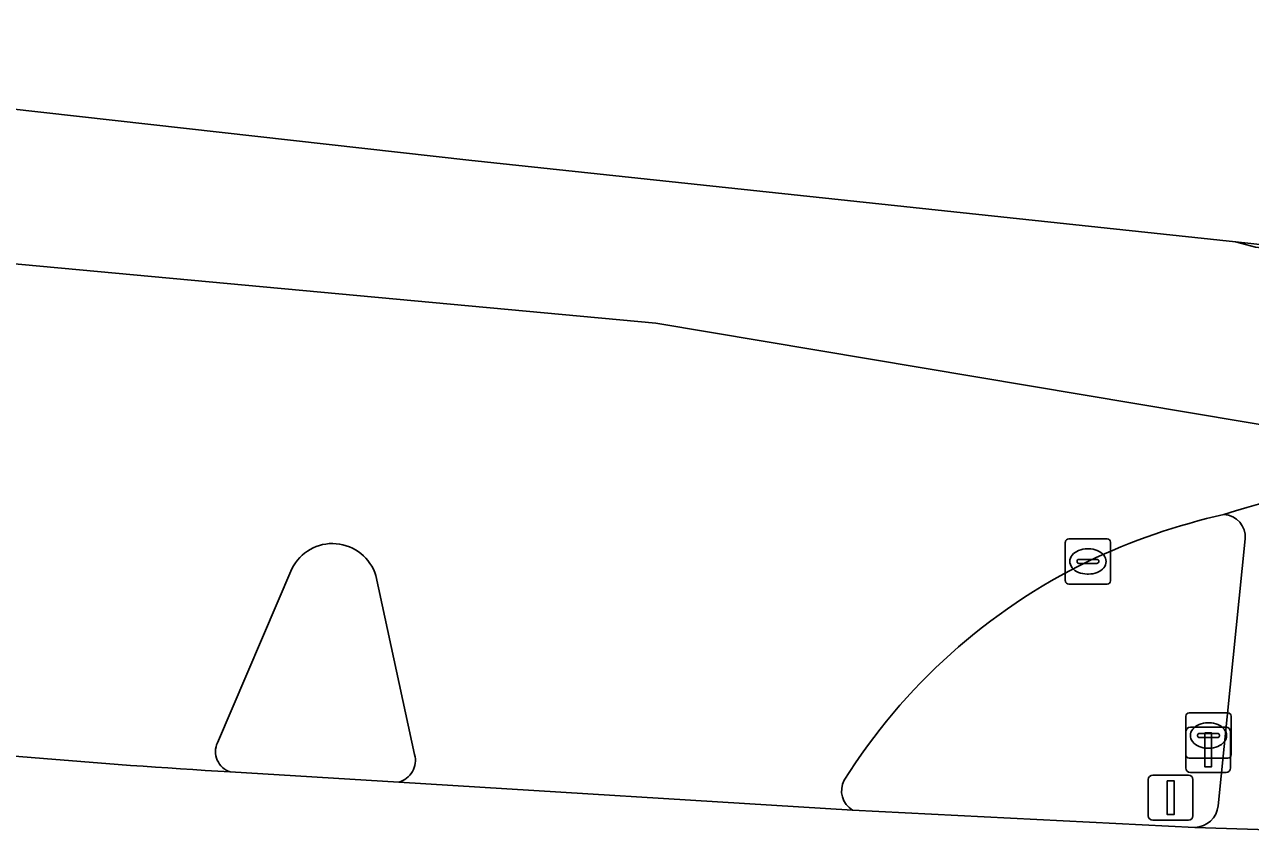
# Model space of a CAD drawing. Extents: x 161848 to 162726, y 385382 to 386521.
# Drawn here: x 162168.47 to 162195.6, y 386481.78 to 386499.76 of the extents above; entities that cross this region are included whole.
import ezdxf

# ---------------------------------------------------------------- set-up
doc = ezdxf.new("R2010")
doc.units = 0
for name, color, linetype in [('IMGEO_Berm_groen', 7, 'Continuous'), ('IMGEO_Brandkraan', 7, 'Continuous'), ('IMGEO_Drukknoppaal', 7, 'Continuous'), ('IMGEO_Fietspad_gesloten', 7, 'Continuous'), ('IMGEO_Kolk', 7, 'Continuous'), ('IMGEO_Lichtmast', 7, 'Continuous'), ('IMGEO_OVBaan_gesloten', 7, 'Continuous'), ('IMGEO_Rijbaan_regionaal_gesloten', 7, 'Continuous'), ('IMGEO_Verkeerseiland_gesloten', 7, 'Continuous')]:
    doc.layers.add(name, color=color, linetype=linetype)

msp = doc.modelspace()

# ---------------------------------------------------------------- linework, layer by layer
at = {"layer": 'IMGEO_Berm_groen'}
for points in [[(162194.883, 386482.473), (162195.482, 386488.38)], [(162186.792, 386482.38), (162194.364, 386481.996)]]:
    msp.add_lwpolyline(points, dxfattribs=at)
for centre, radius, start, end in [((162198.268, 386474.647), 14.644, 102.8588, 115.3426), ((162194.973, 386488.415), 0.51, 356.0336, 85.9793), ((162197.764, 386476.03), 13.179, 115.9337, 147.8456), ((162187.05, 386482.81), 0.502, 152.2822, 239.0151), ((162194.345, 386482.538), 0.542, 272.0354, 353.1353)]:
    msp.add_arc(centre, radius, start, end, dxfattribs=at)
at = {"layer": 'IMGEO_Brandkraan'}
for p, q in [((162194.241, 386484.532), (162195.093, 386484.532)), ((162194.166, 386483.606), (162194.166, 386484.458)), ((162194.654, 386484.312), (162194.679, 386484.312)), ((162195.167, 386484.458), (162195.167, 386483.606)), ((162194.425, 386484.026), (162194.425, 386484.038)), ((162194.863, 386483.989), (162194.465, 386483.989)), ((162194.468, 386484.075), (162194.866, 386484.075)), ((162194.909, 386484.038), (162194.909, 386484.026)), ((162194.677, 386483.752), (162194.652, 386483.752)), ((162195.093, 386483.532), (162194.241, 386483.532))]:
    msp.add_line(p, q, dxfattribs=at)
for points in [[(162194.241, 386484.532), (162195.093, 386484.532)], [(162194.166, 386483.606), (162194.166, 386484.458)], [(162195.167, 386484.458), (162195.167, 386483.606)], [(162195.093, 386483.532), (162194.241, 386483.532)]]:
    msp.add_lwpolyline(points, dxfattribs=at)
for centre, radius, start, end in [((162194.243, 386484.456), 0.0765, 91.552, 178.448), ((162194.243, 386484.456), 0.0765, 91.552, 178.448), ((162195.091, 386484.456), 0.0765, 1.552, 88.448), ((162195.091, 386484.456), 0.0765, 1.552, 88.448), ((162194.465, 386484.035), 0.0403, 85.8775, 175.7526), ((162194.462, 386484.025), 0.0366, 178.938, 274.7102), ((162194.866, 386484.032), 0.043, 264.8664, 352.4533), ((162194.87, 386484.037), 0.0386, 1.7309, 96.639), ((162194.243, 386483.608), 0.0765, 181.552, 268.448), ((162194.243, 386483.608), 0.0765, 181.552, 268.448), ((162195.091, 386483.608), 0.0765, 271.552, 358.448), ((162195.091, 386483.608), 0.0765, 271.552, 358.448)]:
    msp.add_arc(centre, radius, start, end, dxfattribs=at)
for centre, major_axis, ratio, start_param, end_param in [((162194.653, 386484.032), (-0.387, 0.002), 0.722429, 4.712389, 7.853982), ((162194.678, 386484.032), (-0.39, 0.002), 0.717154, 1.570796, 4.712389)]:
    msp.add_ellipse(centre, major_axis=major_axis, ratio=ratio, start_param=start_param, end_param=end_param, dxfattribs=at)
at = {"layer": 'IMGEO_Drukknoppaal'}
for p, q in [((162194.266, 386484.214), (162195.056, 386484.214)), ((162195.056, 386484.214), (162194.266, 386484.214)), ((162194.166, 386483.314), (162194.166, 386484.114)), ((162194.166, 386484.114), (162194.166, 386483.314)), ((162195.156, 386484.114), (162195.156, 386483.314)), ((162195.156, 386483.314), (162195.156, 386484.114)), ((162195.056, 386483.214), (162194.266, 386483.214)), ((162194.266, 386483.214), (162195.056, 386483.214))]:
    msp.add_line(p, q, dxfattribs=at)
msp.add_lwpolyline([(162194.586, 386484.089), (162194.736, 386484.089), (162194.736, 386483.339), (162194.586, 386483.339), (162194.586, 386484.089)], dxfattribs=at)
for centre, start, end in [((162194.266, 386484.114), 90, 180), ((162194.266, 386484.114), 90, 180), ((162195.056, 386484.114), 0, 90), ((162195.056, 386484.114), 360, 90), ((162194.266, 386483.314), 180, 270), ((162194.266, 386483.314), 180, 270), ((162195.056, 386483.314), 270, 0), ((162195.056, 386483.314), 270, 0)]:
    msp.add_arc(centre, 0.1, start, end, dxfattribs=at)
at = {"layer": 'IMGEO_Fietspad_gesloten'}
for points in [[(162195.482, 386488.38), (162194.883, 386482.473)], [(162194.364, 386481.996), (162198.783, 386481.857)]]:
    msp.add_lwpolyline(points, dxfattribs=at)
for centre, radius, start, end in [((162205.559, 386454.447), 36.055, 100.2547, 107.0136), ((162194.973, 386488.415), 0.51, 356.0336, 85.9793), ((162194.345, 386482.538), 0.542, 272.0354, 353.1353)]:
    msp.add_arc(centre, radius, start, end, dxfattribs=at)
at = {"layer": 'IMGEO_Kolk'}
for p, q in [((162191.499, 386487.456), (162191.499, 386488.308)), ((162191.574, 386488.382), (162192.426, 386488.382)), ((162192.5, 386488.308), (162192.5, 386487.456)), ((162191.987, 386488.162), (162192.012, 386488.162)), ((162191.758, 386487.876), (162191.758, 386487.888)), ((162192.196, 386487.839), (162191.798, 386487.839)), ((162191.801, 386487.925), (162192.199, 386487.925)), ((162192.242, 386487.888), (162192.242, 386487.876)), ((162192.01, 386487.602), (162191.985, 386487.602)), ((162192.426, 386487.382), (162191.574, 386487.382))]:
    msp.add_line(p, q, dxfattribs=at)
for points in [[(162191.499, 386487.456), (162191.499, 386488.308)], [(162191.574, 386488.382), (162192.426, 386488.382)], [(162192.5, 386488.308), (162192.5, 386487.456)], [(162192.426, 386487.382), (162191.574, 386487.382)]]:
    msp.add_lwpolyline(points, dxfattribs=at)
for centre, radius, start, end in [((162191.576, 386488.306), 0.0765, 91.552, 178.448), ((162191.576, 386488.306), 0.0765, 91.552, 178.448), ((162192.424, 386488.306), 0.0765, 1.552, 88.448), ((162192.424, 386488.306), 0.0765, 1.552, 88.448), ((162191.798, 386487.885), 0.0403, 85.8775, 175.7526), ((162191.795, 386487.875), 0.0366, 178.938, 274.7102), ((162192.199, 386487.882), 0.043, 264.8664, 352.4533), ((162192.203, 386487.887), 0.0386, 1.7309, 96.639), ((162191.576, 386487.458), 0.0765, 181.552, 268.448), ((162191.576, 386487.458), 0.0765, 181.552, 268.448), ((162192.424, 386487.458), 0.0765, 271.552, 358.448), ((162192.424, 386487.458), 0.0765, 271.552, 358.448)]:
    msp.add_arc(centre, radius, start, end, dxfattribs=at)
for centre, major_axis, ratio, start_param, end_param in [((162191.986, 386487.882), (-0.387, 0.002), 0.722429, 4.712389, 7.853982), ((162192.011, 386487.882), (-0.39, 0.002), 0.717154, 1.570796, 4.712389)]:
    msp.add_ellipse(centre, major_axis=major_axis, ratio=ratio, start_param=start_param, end_param=end_param, dxfattribs=at)
at = {"layer": 'IMGEO_Lichtmast'}
for p, q in [((162193.434, 386483.157), (162194.224, 386483.157)), ((162194.224, 386483.157), (162193.434, 386483.157)), ((162193.334, 386482.257), (162193.334, 386483.057)), ((162193.334, 386483.057), (162193.334, 386482.257)), ((162194.324, 386483.057), (162194.324, 386482.257)), ((162194.324, 386482.257), (162194.324, 386483.057)), ((162194.224, 386482.157), (162193.434, 386482.157)), ((162193.434, 386482.157), (162194.224, 386482.157))]:
    msp.add_line(p, q, dxfattribs=at)
msp.add_lwpolyline([(162193.754, 386483.032), (162193.904, 386483.032), (162193.904, 386482.282), (162193.754, 386482.282), (162193.754, 386483.032)], dxfattribs=at)
for centre, start, end in [((162193.434, 386483.057), 90, 180), ((162193.434, 386483.057), 90, 180), ((162194.224, 386483.057), 0, 90), ((162194.224, 386483.057), 360, 90), ((162193.434, 386482.257), 180, 270), ((162193.434, 386482.257), 180, 270), ((162194.224, 386482.257), 270, 0), ((162194.224, 386482.257), 270, 0)]:
    msp.add_arc(centre, 0.1, start, end, dxfattribs=at)
at = {"layer": 'IMGEO_OVBaan_gesloten'}
msp.add_lwpolyline([(162203.901, 386481.776), (162200.659, 386481.834), (162198.783, 386481.857), (162194.364, 386481.996), (162186.792, 386482.38), (162176.749, 386483.002), (162173.019, 386483.225)], dxfattribs=at)
msp.add_arc((162183.698, 386661.261), 178.356, 263.72969, 266.56741, dxfattribs=at)
at = {"layer": 'IMGEO_Rijbaan_regionaal_gesloten'}
for points in [[(162195.261, 386494.952), (162178.298, 386496.757), (162151.528, 386499.759), (162151.475, 386499.299), (162151.102, 386496.048), (162182.435, 386493.152), (162202.535, 386489.783), (162203.108, 386494.074), (162199.681, 386494.394), (162195.709, 386494.837), (162195.261, 386494.952)], [(162199.14, 386489.926), (162202.535, 386489.783), (162182.435, 386493.152), (162151.102, 386496.048)], [(162172.737, 386483.872), (162174.385, 386487.719)], [(162176.242, 386487.569), (162177.1, 386483.611)], [(162176.749, 386483.002), (162186.792, 386482.38)]]:
    msp.add_lwpolyline(points, dxfattribs=at)
for centre, radius, start, end in [((162205.559, 386454.447), 36.055, 100.2547, 107.0136), ((162198.268, 386474.647), 14.644, 102.8588, 115.3426), ((162175.284, 386487.276), 1.002, 16.9858, 153.7781), ((162197.764, 386476.03), 13.179, 115.9337, 147.8456), ((162183.698, 386661.261), 178.356, 263.72969, 266.56741), ((162173.172, 386483.677), 0.477, 155.8369, 251.2638), ((162176.625, 386483.479), 0.493, 284.6008, 15.4848), ((162187.05, 386482.81), 0.502, 152.2822, 239.0151)]:
    msp.add_arc(centre, radius, start, end, dxfattribs=at)
at = {"layer": 'IMGEO_Verkeerseiland_gesloten'}
for points in [[(162195.946, 386494.879), (162195.261, 386494.952), (162195.709, 386494.837)], [(162174.385, 386487.719), (162172.737, 386483.872)], [(162177.1, 386483.611), (162176.242, 386487.569)], [(162173.019, 386483.225), (162176.749, 386483.002)]]:
    msp.add_lwpolyline(points, dxfattribs=at)
for centre, radius, start, end in [((162175.284, 386487.276), 1.002, 16.9858, 153.7781), ((162173.172, 386483.677), 0.477, 155.8369, 251.2638), ((162176.625, 386483.479), 0.493, 284.6008, 15.4848)]:
    msp.add_arc(centre, radius, start, end, dxfattribs=at)

doc.saveas('drawing.dxf')
